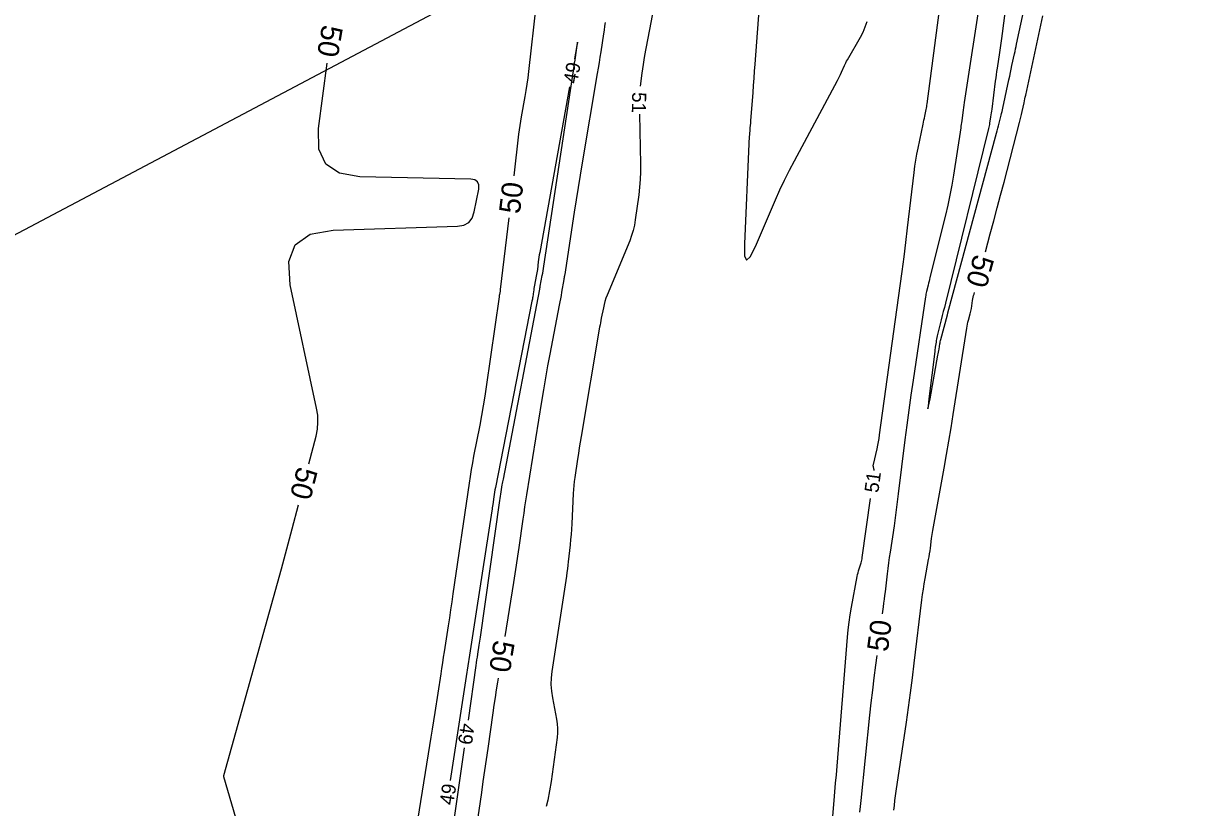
# Model space of a CAD drawing. Extents: x 2384780 to 2405861, y 547869 to 573706.
# Drawn here: x 2396731.7 to 2396899.8, y 554395.6 to 554506.9 of the extents above; entities that cross this region are included whole.
import ezdxf

# ---------------------------------------------------------------- set-up
doc = ezdxf.new("R2010")
doc.units = 0
for name, color, linetype in [('Old_Level_60', 7, 'Continuous'), ('Old_Level_61', 7, 'Continuous'), ('Old_Level_63', 7, 'Continuous')]:
    doc.layers.add(name, color=color, linetype=linetype)

msp = doc.modelspace()

# ---------------------------------------------------------------- linework, layer by layer
at = {"layer": 'Old_Level_60'}
for points in [[(2396861.06675, 554460.3355), (2396860.24925, 554453.64425), (2396860.12825, 554452.568), (2396860.1155, 554452.205), (2396860.211, 554452.5555), (2396860.41475, 554453.61925), (2396861.53725, 554459.804), (2396861.577, 554460.0265), (2396861.61525, 554460.249), (2396861.6525, 554460.47175), (2396861.68825, 554460.69475), (2396861.80275, 554461.4235), (2396861.8295, 554461.57925), (2396861.8605, 554461.73425), (2396861.8955, 554461.888), (2396861.93475, 554462.04125), (2396862.8825, 554465.54), (2396862.89025, 554465.5695), (2396862.897, 554465.59925), (2396862.903, 554465.62925), (2396862.90825, 554465.65925), (2396862.92375, 554465.758), (2396862.92725, 554465.779), (2396862.9315, 554465.8), (2396862.93625, 554465.821), (2396862.9415, 554465.84175), (2396869.83675, 554491.36325), (2396869.93125, 554491.715), (2396870.025, 554492.06675), (2396870.118, 554492.419), (2396870.21025, 554492.77125), (2396870.50975, 554493.92275), (2396870.5725, 554494.16975), (2396870.63275, 554494.4175), (2396870.69, 554494.66575), (2396870.74475, 554494.91475), (2396871.60625, 554498.94625), (2396871.71425, 554499.451), (2396871.82275, 554499.9555), (2396871.93175, 554500.46), (2396872.041, 554500.9645), (2396872.39925, 554502.612), (2396872.47575, 554502.965), (2396872.552, 554503.31825), (2396872.62825, 554503.6715), (2396872.704, 554504.02475), (2396877.10975, 554524.59875)], [(2396852.47525, 554443.4335), (2396852.47525, 554443.45375), (2396852.465, 554443.55625), (2396852.44475, 554443.6585), (2396852.36325, 554443.991), (2396852.35, 554444.0625), (2396852.34525, 554444.13375), (2396852.349, 554444.20525), (2396852.361, 554444.27675), (2396852.87975, 554446.53725), (2396852.98575, 554447.0225), (2396853.08075, 554447.50975), (2396853.165, 554447.999), (2396853.23875, 554448.4905), (2396856.1765, 554469.6635), (2396856.45625, 554471.72025), (2396856.725, 554473.7785), (2396856.9825, 554475.838), (2396857.229, 554477.899), (2396858.151, 554485.7885), (2396858.26175, 554486.65275), (2396858.39225, 554487.514), (2396858.54225, 554488.372), (2396858.71175, 554489.22675), (2396859.42725, 554492.6335), (2396859.48775, 554492.92075), (2396859.548, 554493.20825), (2396859.6085, 554493.49575), (2396859.66875, 554493.783), (2396859.866, 554494.72175), (2396859.90625, 554494.92325), (2396859.94275, 554495.1255), (2396859.97525, 554495.3285), (2396860.00375, 554495.532), (2396863.0105, 554518.6295)], [(2396822.31825, 554515.28575), (2396819.879, 554502.38325), (2396819.76525, 554501.758), (2396819.66, 554501.1315), (2396819.56325, 554500.5035), (2396819.47525, 554499.87425), (2396819.2325, 554498.05175)], [(2396836.5905, 554515.19625), (2396835.53, 554501.1765), (2396835.454, 554500.169), (2396835.37775, 554499.1615), (2396835.3015, 554498.15425), (2396835.22525, 554497.14675), (2396834.919, 554493.096), (2396834.894, 554492.77075), (2396834.8685, 554492.4455), (2396834.84225, 554492.12025), (2396834.8155, 554491.79525), (2396834.72725, 554490.733), (2396834.7095, 554490.50525), (2396834.694, 554490.2775), (2396834.68075, 554490.0495), (2396834.66975, 554489.8215), (2396834.05275, 554475.62975), (2396834.078, 554473.954), (2396834.34575, 554473.33625), (2396834.856, 554473.77575), (2396835.6085, 554475.27325), (2396838.46275, 554481.89225), (2396839.08925, 554483.30325), (2396839.74575, 554484.7), (2396840.43225, 554486.08225), (2396841.1485, 554487.45), (2396847.27575, 554498.85), (2396847.42525, 554499.13475), (2396847.569, 554499.42225), (2396847.70725, 554499.7125), (2396847.83975, 554500.00575), (2396848.26325, 554500.9675), (2396848.35675, 554501.1725), (2396848.45575, 554501.3745), (2396848.56, 554501.57375), (2396848.6695, 554501.77025), (2396850.53575, 554505.0135), (2396850.90625, 554505.71975), (2396851.218, 554506.44825), (2396851.471, 554507.1995)], [(2396871.04325, 554508.43625), (2396870.65625, 554505.49925), (2396870.56575, 554504.8255), (2396870.47125, 554504.152), (2396870.37325, 554503.47925), (2396870.2715, 554502.807), (2396869.93275, 554500.61175), (2396869.86175, 554500.141), (2396869.794, 554499.67), (2396869.729, 554499.1985), (2396869.6675, 554498.7265), (2396869.1645, 554494.77775), (2396869.1285, 554494.50175), (2396869.0905, 554494.226), (2396869.051, 554493.9505), (2396869.0095, 554493.67525), (2396868.87125, 554492.7765), (2396868.83925, 554492.58425), (2396868.80325, 554492.393), (2396868.763, 554492.2025), (2396868.71825, 554492.013), (2396862.58225, 554467.20475), (2396862.437, 554466.618), (2396862.29175, 554466.03125), (2396862.14675, 554465.4445), (2396862.0015, 554464.85775), (2396861.4315, 554462.55325), (2396861.3805, 554462.33575), (2396861.33475, 554462.1175), (2396861.294, 554461.898), (2396861.2585, 554461.6775), (2396861.15075, 554460.9555), (2396861.12825, 554460.80075), (2396861.10675, 554460.64575), (2396861.08625, 554460.49075), (2396861.06675, 554460.3355)], [(2396794.85625, 554407.995), (2396795.95875, 554415.73825), (2396796.01625, 554416.1365), (2396796.07575, 554416.5345), (2396796.13675, 554416.932), (2396796.2, 554417.3295), (2396796.40875, 554418.6275), (2396796.45275, 554418.9055), (2396796.4955, 554419.184), (2396796.537, 554419.4625), (2396796.57725, 554419.7415), (2396799.33225, 554439.16575), (2396799.37625, 554439.47125), (2396799.42175, 554439.77625), (2396799.4685, 554440.08125), (2396799.51675, 554440.386), (2396799.67675, 554441.381), (2396799.71175, 554441.594), (2396799.74825, 554441.807), (2396799.7865, 554442.0195), (2396799.8265, 554442.23175), (2396804.9895, 554469.18025), (2396804.9975, 554469.2235), (2396805.0055, 554469.26675), (2396805.01325, 554469.31), (2396805.02075, 554469.3535), (2396805.04475, 554469.49525), (2396805.05, 554469.5255), (2396805.05525, 554469.55575), (2396805.06075, 554469.586), (2396805.0665, 554469.6165), (2396805.358, 554471.1375), (2396805.41875, 554471.46375), (2396805.4765, 554471.7905), (2396805.53075, 554472.11775), (2396805.58175, 554472.44575), (2396809.906, 554501.16725), (2396809.9105, 554501.1955), (2396809.915, 554501.22375), (2396809.9195, 554501.252), (2396809.92425, 554501.28025), (2396809.94, 554501.37275), (2396809.94325, 554501.3925), (2396809.9465, 554501.41225), (2396809.9495, 554501.432), (2396809.9525, 554501.45175), (2396810.30325, 554503.79825), (2396810.35675, 554504.16975), (2396810.36925, 554504.2945), (2396810.34075, 554504.1725), (2396810.27125, 554503.80375), (2396809.923, 554501.897)], [(2396809.22175, 554497.959), (2396804.983, 554474.41875), (2396804.926, 554474.0865), (2396804.87375, 554473.75325), (2396804.8265, 554473.4195), (2396804.7845, 554473.08475), (2396804.65525, 554471.9905), (2396804.62525, 554471.7565), (2396804.591, 554471.523), (2396804.55225, 554471.29025), (2396804.50875, 554471.05825), (2396804.25275, 554469.75475), (2396804.21025, 554469.5305), (2396804.17075, 554469.30575), (2396804.134, 554469.0805), (2396804.10025, 554468.855), (2396803.99475, 554468.11675), (2396803.97125, 554467.95875), (2396803.9455, 554467.80125), (2396803.91775, 554467.64375), (2396803.88825, 554467.487), (2396798.70025, 554441.01925), (2396798.638, 554440.691), (2396798.57975, 554440.36175), (2396798.52575, 554440.032), (2396798.4755, 554439.70175), (2396798.31875, 554438.621), (2396798.285, 554438.3895), (2396798.2505, 554438.158), (2396798.2155, 554437.9265), (2396798.18, 554437.69525), (2396795.9635, 554423.36675), (2396795.4885, 554420.2965), (2396795.0135, 554417.226), (2396794.5385, 554414.15575), (2396794.0635, 554411.08525), (2396792.25975, 554399.42575)], [(2396819.14225, 554494.05875), (2396819.28675, 554486.9645), (2396819.288, 554485.86725), (2396819.2475, 554484.77225), (2396819.16475, 554483.67975), (2396819.04025, 554482.5895), (2396818.56475, 554479.03225), (2396818.43875, 554478.2765), (2396818.2645, 554477.5335), (2396818.04225, 554476.80375), (2396817.7715, 554476.087), (2396814.561, 554468.34525), (2396814.3935, 554467.9115), (2396814.248, 554467.471), (2396814.12475, 554467.024), (2396814.02325, 554466.57025), (2396813.72825, 554465.077), (2396813.66625, 554464.75675), (2396813.6065, 554464.43625), (2396813.54875, 554464.11525), (2396813.4935, 554463.79375), (2396810.87575, 554448.26525), (2396810.74225, 554447.465), (2396810.61175, 554446.66425), (2396810.48375, 554445.863), (2396810.3585, 554445.06125), (2396809.9545, 554442.44175), (2396809.8755, 554441.87975), (2396809.81175, 554441.316), (2396809.76325, 554440.751), (2396809.73, 554440.18425), (2396809.534, 554435.851), (2396809.4945, 554435.11025), (2396809.44325, 554434.37075), (2396809.37975, 554433.632), (2396809.3045, 554432.894), (2396809.03875, 554430.48525), (2396808.97925, 554429.9695), (2396808.9145, 554429.4545), (2396808.84425, 554428.94), (2396808.76875, 554428.42625), (2396806.7135, 554414.908), (2396806.6115, 554413.96975), (2396806.59075, 554413.033), (2396806.65125, 554412.098), (2396806.79325, 554411.16475), (2396807.38975, 554408.11875), (2396807.49025, 554407.4655), (2396807.536, 554406.8105), (2396807.52675, 554406.154), (2396807.46275, 554405.496), (2396806.59625, 554399.24675), (2396806.386, 554397.913), (2396806.1265, 554396.58975), (2396805.919, 554395.7075)], [(2396846.34275, 554390.932), (2396846.80575, 554396.584), (2396846.90475, 554397.79525), (2396847.004, 554399.0065), (2396847.10325, 554400.2175), (2396847.2025, 554401.42875), (2396848.70375, 554419.7615), (2396848.80475, 554420.82825), (2396848.9325, 554421.89125), (2396849.08725, 554422.951), (2396849.26875, 554424.007), (2396850.077, 554428.378), (2396850.13175, 554428.6515), (2396850.1945, 554428.92275), (2396850.2655, 554429.19225), (2396850.34425, 554429.45975), (2396850.615, 554430.3305), (2396850.66925, 554430.518), (2396850.7155, 554430.707), (2396850.754, 554430.898), (2396850.7845, 554431.09075), (2396851.94375, 554439.46975)], [(2396792.4055, 554390.77975), (2396794.2925, 554404.035)]]:
    msp.add_lwpolyline(points, dxfattribs=at)
at = {"layer": 'Old_Level_61'}
for points in [[(2396867.67525, 554511.4385), (2396865.2505, 554495.718), (2396865.1965, 554495.35925), (2396865.1445, 554495), (2396865.09525, 554494.64025), (2396865.04825, 554494.2805), (2396864.89825, 554493.10425), (2396864.8655, 554492.85225), (2396864.831, 554492.6005), (2396864.79475, 554492.349), (2396864.75675, 554492.09775), (2396863.72525, 554485.39475), (2396863.48825, 554483.9615), (2396863.21925, 554482.53475), (2396862.91825, 554481.11425), (2396862.58525, 554479.70025), (2396860.39825, 554470.85825), (2396860.331, 554470.58675), (2396860.264, 554470.315), (2396860.19675, 554470.04325), (2396860.1295, 554469.7715), (2396859.91, 554468.88375), (2396859.86525, 554468.69325), (2396859.825, 554468.5015), (2396859.78925, 554468.30925), (2396859.758, 554468.11575), (2396857.99425, 554456.27725), (2396857.685, 554454.1545), (2396857.38975, 554452.03), (2396857.10875, 554449.9035), (2396856.8415, 554447.775), (2396855.9045, 554440.10625), (2396855.76225, 554438.9725), (2396855.6125, 554437.84), (2396855.45575, 554436.70825), (2396855.2915, 554435.5775), (2396854.737, 554431.8465), (2396854.62525, 554431.0745), (2396854.51875, 554430.30175), (2396854.4175, 554429.52825), (2396854.322, 554428.75425), (2396854.0185, 554426.224), (2396853.95275, 554425.682), (2396853.8855, 554425.14), (2396853.8165, 554424.5985), (2396853.74625, 554424.057), (2396853.61975, 554423.09225)], [(2396804.47175, 554509.78825), (2396803.403, 554500.10325), (2396803.29725, 554499.2135), (2396803.17625, 554498.32575), (2396803.04, 554497.4405), (2396802.88875, 554496.55725), (2396802.37, 554493.67575), (2396802.2635, 554493.0575), (2396802.1665, 554492.438), (2396802.07875, 554491.817), (2396802.0005, 554491.19475), (2396801.30425, 554485.29675)], [(2396868.27425, 554474.50425), (2396868.96725, 554477.069), (2396869.4605, 554478.90325), (2396869.9495, 554480.739), (2396870.43425, 554482.5755), (2396870.91475, 554484.4135), (2396873.1185, 554492.8825), (2396873.21575, 554493.26525), (2396873.309, 554493.64925), (2396873.398, 554494.034), (2396873.4825, 554494.42), (2396873.75225, 554495.682), (2396873.81025, 554495.9525), (2396873.86825, 554496.22275), (2396873.92675, 554496.493), (2396873.98525, 554496.7635), (2396876.43075, 554508.01425)], [(2396800.08025, 554419.8635), (2396801.31475, 554427.53675), (2396801.5105, 554428.77275), (2396801.70075, 554430.00975), (2396801.885, 554431.2475), (2396802.06375, 554432.48625), (2396802.63775, 554436.534), (2396802.76275, 554437.401), (2396802.89175, 554438.2675), (2396803.02475, 554439.13325), (2396803.16175, 554439.99875), (2396805.28625, 554453.22125), (2396805.565, 554454.91475), (2396805.85625, 554456.606), (2396806.16025, 554458.295), (2396806.47675, 554459.98175), (2396807.81175, 554466.94975), (2396807.8965, 554467.39925), (2396807.979, 554467.849), (2396808.059, 554468.299), (2396808.1365, 554468.74975), (2396808.4465, 554470.58175), (2396808.47, 554470.71775), (2396808.494, 554470.8535), (2396808.519, 554470.989), (2396808.5445, 554471.12475), (2396808.62925, 554471.56725), (2396808.647, 554471.662), (2396808.66375, 554471.75725), (2396808.6795, 554471.8525), (2396808.6945, 554471.94775), (2396809.92875, 554480.1455), (2396810.19725, 554481.9015), (2396810.47425, 554483.65625), (2396810.75975, 554485.4095), (2396811.0535, 554487.1615), (2396813.2095, 554499.8315), (2396813.339, 554500.605), (2396813.46475, 554501.37925), (2396813.5865, 554502.154), (2396813.7045, 554502.92925), (2396814.08325, 554505.46325), (2396814.16575, 554506.006), (2396814.25125, 554506.54825), (2396814.33925, 554507.09025)], [(2396772.217, 554444.3815), (2396773.2315, 554448.33625), (2396773.4255, 554449.319), (2396773.5035, 554450.30425), (2396773.46575, 554451.29175), (2396773.31225, 554452.28175), (2396769.572, 554469.8155), (2396769.3505, 554473.11825), (2396770.2895, 554475.512), (2396772.389, 554476.99675), (2396775.64875, 554477.57225), (2396793.296, 554478.12875), (2396794.203, 554478.2805), (2396794.906, 554478.672), (2396795.405, 554479.30325), (2396795.7, 554480.1745), (2396796.33, 554483.41175), (2396796.35975, 554484.02075), (2396796.17925, 554484.46025), (2396795.78825, 554484.73), (2396795.187, 554484.83025), (2396779.45475, 554485.17575), (2396776.5595, 554485.6585), (2396774.6165, 554486.9585), (2396773.62525, 554489.076), (2396773.586, 554492.011), (2396774.8025, 554501.323)], [(2396800.60075, 554479.33825), (2396799.397, 554469.144), (2396799.384, 554469.04175), (2396799.369, 554468.93975), (2396799.352, 554468.83825), (2396799.33325, 554468.737), (2396799.26825, 554468.4065), (2396799.25475, 554468.3355), (2396799.24225, 554468.2645), (2396799.23075, 554468.19325), (2396799.22, 554468.122), (2396797.395, 554455.34525), (2396797.1905, 554453.9785), (2396796.96875, 554452.6145), (2396796.72925, 554451.25375), (2396796.47225, 554449.89575), (2396795.60375, 554445.465), (2396795.4235, 554444.5145), (2396795.255, 554443.562), (2396795.0985, 554442.6075), (2396794.9535, 554441.651), (2396792.6685, 554425.909), (2396792.503, 554424.77775), (2396792.335, 554423.64725), (2396792.164, 554422.517), (2396791.99075, 554421.387), (2396791.41975, 554417.69675), (2396791.2975, 554416.906), (2396791.175, 554416.11525), (2396791.05275, 554415.3245), (2396790.9305, 554414.53375), (2396790.084, 554409.062), (2396789.90175, 554407.88975), (2396789.71725, 554406.71775), (2396789.531, 554405.546), (2396789.343, 554404.3745), (2396787.01275, 554389.9435)], [(2396855.265, 554395.193), (2396855.34225, 554395.87125), (2396855.426, 554396.5485), (2396855.51575, 554397.22525), (2396855.612, 554397.901), (2396857.05025, 554407.67975), (2396857.3515, 554409.77625), (2396857.63925, 554411.8745), (2396857.91325, 554413.9745), (2396858.1735, 554416.0765), (2396859.25675, 554425.06475), (2396859.354, 554425.8225), (2396859.46275, 554426.5785), (2396859.58325, 554427.3325), (2396859.71525, 554428.085), (2396860.2085, 554430.7755), (2396860.28025, 554431.1845), (2396860.346, 554431.59425), (2396860.4055, 554432.00475), (2396860.45875, 554432.4165), (2396860.6225, 554433.7625), (2396860.65975, 554434.05075), (2396860.70125, 554434.33825), (2396860.747, 554434.62525), (2396860.79675, 554434.9115), (2396862.4075, 554443.7865), (2396862.74725, 554445.68925), (2396863.07575, 554447.59375), (2396863.393, 554449.5005), (2396863.699, 554451.40875), (2396865.62525, 554463.6465), (2396865.674, 554463.9305), (2396865.73025, 554464.213), (2396865.79425, 554464.49375), (2396865.86575, 554464.773), (2396866.11225, 554465.68225), (2396866.16225, 554465.87775), (2396866.20725, 554466.07425), (2396866.24675, 554466.272), (2396866.28075, 554466.47075), (2396866.45525, 554467.575), (2396866.49575, 554467.811), (2396866.54275, 554468.0455), (2396866.59575, 554468.279), (2396866.655, 554468.51075), (2396866.7095, 554468.712)], [(2396768.01525, 554373.071), (2396760.12925, 554399.90975), (2396760.125, 554399.9285), (2396760.12275, 554399.9475), (2396760.123, 554399.9665), (2396760.12525, 554399.98575), (2396760.1365, 554400.0485), (2396760.139, 554400.062), (2396760.142, 554400.07525), (2396760.14525, 554400.0885), (2396760.14875, 554400.10175), (2396768.331, 554429.474), (2396768.72075, 554430.8875), (2396769.10325, 554432.30275), (2396769.4785, 554433.72), (2396769.8465, 554435.13925), (2396770.72625, 554438.5695)], [(2396852.8395, 554417.14325), (2396852.66075, 554415.78025), (2396852.43425, 554414.006), (2396852.22025, 554412.23025), (2396852.0185, 554410.45325), (2396851.8295, 554408.6745), (2396850.58225, 554396.54725), (2396850.49425, 554395.71725), (2396850.4005, 554394.888)], [(2396794.51225, 554382.41475), (2396796.7505, 554397.6895), (2396796.97825, 554399.249), (2396797.20425, 554400.80875), (2396797.429, 554402.36875), (2396797.65175, 554403.929), (2396798.3775, 554409.026), (2396798.5355, 554410.11775), (2396798.69825, 554411.209), (2396798.866, 554412.29925), (2396799.03875, 554413.389), (2396799.1275, 554413.93975)]]:
    msp.add_lwpolyline(points, dxfattribs=at)
at = {"layer": 'Old_Level_63'}
msp.add_lwpolyline([(2395724.84445, 553944.748), (2397412.65799, 554838.03553)], dxfattribs=at)

# ---------------------------------------------------------------- texts
at = {"layer": 'Old_Level_60'}
for s, rotation, p in [('49', 79.9027917, (2396810.301, 554498.29475)), ('51', 268.7049917, (2396818.12775, 554497.21425)), ('51', 82.3610444, (2396853.058, 554440.19425)), ('49', 261.8975139, (2396793.793, 554407.6215)), ('49', 81.2060778, (2396792.716, 554395.8335))]:
    msp.add_text(s, height=2, rotation=rotation, dxfattribs=at).set_placement(p)
at = {"layer": 'Old_Level_61'}
for rotation, p in [(260.18375, (2396774.11575, 554506.881)), (83.2664194, (2396802.165, 554479.796)), (254.8813083, (2396866.65975, 554474.2795)), (255.6137667, (2396770.6055, 554444.13625)), (82.5266111, (2396854.40975, 554417.58075)), (260.8618444, (2396798.498, 554419.47175))]:
    msp.add_text('50', height=3, rotation=rotation, dxfattribs=at).set_placement(p)

doc.saveas('drawing.dxf')
